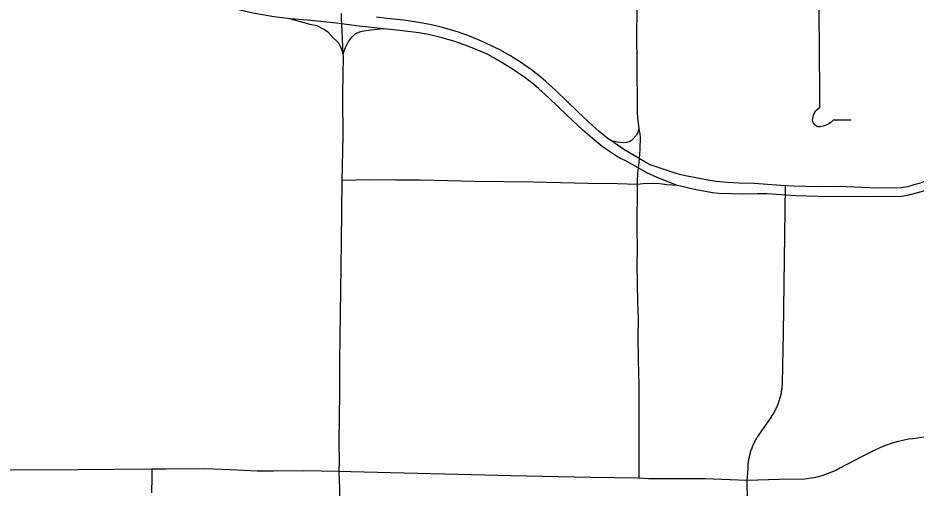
# Model space of a CAD drawing. Extents: x -19 to 366, y -4 to 359.
# Drawn here: x 147.247 to 148.008, y 190.955 to 191.353 of the extents above; entities that cross this region are included whole.
import ezdxf

# ---------------------------------------------------------------- set-up
doc = ezdxf.new("R2010")
doc.units = 0
doc.layers.add('Level 33', color=7, linetype='Continuous')
doc.layers.add('Level 60', color=7, linetype='Continuous')

msp = doc.modelspace()

# ---------------------------------------------------------------- linework, layer by layer
at = {"layer": 'Level 33'}
for points in [[(147.77134, 191.46067), (147.77129, 191.45363), (147.77174, 191.43204), (147.77118, 191.41214), (147.77102, 191.39527), (147.77109, 191.36191), (147.77083, 191.33446), (147.77114, 191.31777), (147.77141, 191.27226), (147.77168, 191.26793), (147.77285, 191.25886)], [(147.92584, 191.42386), (147.92525, 191.41504), (147.92541, 191.38427), (147.92524, 191.35263), (147.92565, 191.32957), (147.92581, 191.28462), (147.92567, 191.27658), (147.92194, 191.27307), (147.92056, 191.27011), (147.92002, 191.26852), (147.91963, 191.26635), (147.91979, 191.26512), (147.92065, 191.26326), (147.92165, 191.26213)], [(147.47812, 191.35186), (147.46388, 191.3536), (147.44791, 191.3563), (147.43616, 191.35875), (147.4216, 191.36252), (147.41489, 191.36453), (147.40824, 191.36672), (147.40184, 191.36906), (147.39549, 191.37157), (147.39088, 191.3736), (147.38433, 191.37718), (147.37765, 191.3806)], [(147.52106, 191.35646), (147.52104, 191.35177), (147.52123, 191.34762)], [(147.47812, 191.35186), (147.4945, 191.34733), (147.50025, 191.34619), (147.50211, 191.34546), (147.5078, 191.34224), (147.50969, 191.34088), (147.51402, 191.33616), (147.51751, 191.33271), (147.51827, 191.33196), (147.52063, 191.32745), (147.52139, 191.32508), (147.52241, 191.32167)], [(147.52123, 191.34762), (147.51705, 191.34817), (147.49249, 191.35061), (147.47812, 191.35186)], [(147.52123, 191.34762), (147.52241, 191.32167)], [(147.5567, 191.34335), (147.53624, 191.34564), (147.52123, 191.34762)], [(147.74974, 191.24853), (147.74701, 191.25019), (147.73927, 191.25661), (147.73416, 191.26108), (147.72146, 191.27294), (147.70266, 191.29105), (147.69407, 191.29894), (147.68996, 191.30247), (147.68198, 191.30866), (147.67267, 191.31519), (147.66362, 191.32085), (147.65526, 191.32556), (147.64338, 191.33136), (147.6363, 191.33447), (147.62942, 191.33727), (147.62025, 191.34051), (147.60682, 191.34455), (147.59752, 191.3467), (147.58676, 191.34868), (147.57358, 191.35064), (147.55978, 191.35201), (147.55091, 191.35327)], [(147.5567, 191.34335), (147.54598, 191.34228), (147.53829, 191.34123), (147.53543, 191.34032), (147.53258, 191.33877), (147.52897, 191.33525), (147.52727, 191.3328), (147.52567, 191.33007), (147.52424, 191.32718), (147.52311, 191.32438), (147.52241, 191.32167)], [(147.77228, 191.22561), (147.76132, 191.23183), (147.75736, 191.23374), (147.75398, 191.23565), (147.74807, 191.23944), (147.74197, 191.24382), (147.73338, 191.25076), (147.72552, 191.25766), (147.71183, 191.27032), (147.69671, 191.28489), (147.68834, 191.29246), (147.68367, 191.29645), (147.67633, 191.30205), (147.66595, 191.30933), (147.65922, 191.31357), (147.64948, 191.31918), (147.64496, 191.32153), (147.64046, 191.32363), (147.6289, 191.32846), (147.61701, 191.33267), (147.60637, 191.33583), (147.59493, 191.33852), (147.58671, 191.3401), (147.57045, 191.34209), (147.56228, 191.34294), (147.5567, 191.34335)], [(147.52241, 191.32167), (147.52249, 191.31988), (147.52211, 191.28825), (147.52205, 191.28459), (147.52225, 191.25279), (147.52158, 191.21507)], [(147.95253, 191.26617), (147.93731, 191.26601), (147.9351, 191.26394), (147.93369, 191.26287), (147.93137, 191.26176), (147.92891, 191.26096), (147.92646, 191.26054), (147.92459, 191.26052), (147.92313, 191.26102), (147.92165, 191.26213)], [(147.77285, 191.25886), (147.77211, 191.25585), (147.77154, 191.25445), (147.77079, 191.25327), (147.76763, 191.2497), (147.76661, 191.24888), (147.76522, 191.24815), (147.76238, 191.24713), (147.76002, 191.2469), (147.75451, 191.2474), (147.74974, 191.24853)], [(147.77285, 191.25886), (147.77367, 191.25448), (147.77387, 191.25169), (147.7737, 191.24145), (147.77316, 191.23358)], [(147.77316, 191.23358), (147.76028, 191.24129), (147.75489, 191.24484), (147.74974, 191.24853)], [(147.77316, 191.23358), (147.77258, 191.22746), (147.77228, 191.22561)], [(147.89309, 191.21084), (147.87061, 191.21238), (147.85767, 191.2127), (147.8479, 191.21327), (147.83821, 191.21422), (147.82978, 191.21556), (147.81084, 191.21933), (147.80731, 191.22016), (147.80351, 191.22126), (147.78255, 191.22841), (147.77926, 191.2299), (147.77316, 191.23358)], [(147.77228, 191.22561), (147.77177, 191.22137), (147.77139, 191.2144), (147.77145, 191.21169)], [(147.80572, 191.21089), (147.79264, 191.21582), (147.78834, 191.2176), (147.77951, 191.22154), (147.77228, 191.22561)], [(148.0445, 191.22586), (148.04196, 191.22496), (148.03671, 191.22254), (148.03079, 191.22009), (148.02371, 191.21766), (148.01947, 191.21596), (148.01015, 191.21253), (148.00552, 191.21134), (148.00036, 191.20977), (147.99489, 191.20888), (147.97512, 191.20861), (147.94195, 191.20985), (147.9244, 191.2098), (147.90388, 191.21009), (147.89309, 191.21084)], [(148.04972, 191.21906), (148.04677, 191.21789), (148.04011, 191.21565), (148.03717, 191.21421), (148.03443, 191.21314), (148.01683, 191.207), (148.01176, 191.20542), (148.00037, 191.20238), (147.99683, 191.20175), (147.99511, 191.20162), (147.96968, 191.2012), (147.92458, 191.20157), (147.90566, 191.20207), (147.88122, 191.20384), (147.87314, 191.2038), (147.86174, 191.20343), (147.84071, 191.20415), (147.83515, 191.20471), (147.82127, 191.20702), (147.80572, 191.21089)], [(147.52158, 191.21507), (147.52102, 191.16339), (147.52052, 191.14194), (147.51941, 191.06274), (147.51945, 191.03522), (147.51885, 190.99427), (147.51919, 190.97687), (147.51898, 190.96884)], [(147.77145, 191.21169), (147.75476, 191.21221), (147.72973, 191.21262), (147.6835, 191.2137), (147.63361, 191.21406), (147.59967, 191.21494), (147.5875, 191.21543), (147.5673, 191.2153), (147.54515, 191.21567), (147.52158, 191.21507)], [(147.77145, 191.21169), (147.77113, 191.17404), (147.77142, 191.15783), (147.77131, 191.14352), (147.77179, 191.11238), (147.77232, 191.09777), (147.77208, 191.08279), (147.77234, 191.06319), (147.77283, 191.04196), (147.77292, 190.97397), (147.7728, 190.96323)], [(147.80572, 191.21089), (147.7967, 191.21146), (147.79064, 191.21212), (147.78417, 191.21242), (147.77666, 191.21233), (147.77145, 191.21169)], [(147.89686, 191.21058), (147.89496, 191.08583), (147.89415, 191.04385), (147.89412, 191.04267), (147.89407, 191.04176), (147.894, 191.04085), (147.89391, 191.03995), (147.89382, 191.03904), (147.89373, 191.03814), (147.89359, 191.03724), (147.89345, 191.03634), (147.89329, 191.03544), (147.89313, 191.03455), (147.89294, 191.03366), (147.89273, 191.03277), (147.89252, 191.03189), (147.89229, 191.03101), (147.89203, 191.03014), (147.89177, 191.02927), (147.89149, 191.0284), (147.89121, 191.02754), (147.8909, 191.02669), (147.89057, 191.02584), (147.89024, 191.02499), (147.88989, 191.02415), (147.88951, 191.02332), (147.88913, 191.0225), (147.88873, 191.02168), (147.88833, 191.02087), (147.8879, 191.02006), (147.88745, 191.01927), (147.887, 191.01848), (147.88653, 191.0177), (147.88605, 191.01693), (147.88555, 191.01616), (147.88506, 191.01541), (147.87412, 190.99941), (147.8736, 190.99865), (147.8731, 190.99789), (147.87263, 190.99712), (147.87217, 190.99634), (147.8717, 190.99555), (147.87128, 190.99475), (147.87085, 190.99395), (147.87042, 190.99314), (147.87005, 190.99232), (147.86964, 190.99149), (147.86909, 190.99021), (147.86843, 190.98853), (147.8681, 190.98768), (147.86779, 190.98682), (147.86751, 190.98596), (147.86725, 190.98509), (147.867, 190.98422), (147.86674, 190.98334), (147.86653, 190.98246), (147.86632, 190.98158), (147.86613, 190.98069), (147.86594, 190.9798), (147.86578, 190.9789), (147.86562, 190.978), (147.8655, 190.9771), (147.86539, 190.9762), (147.86527, 190.9753), (147.86521, 190.97439), (147.86511, 190.97348), (147.86507, 190.97258), (147.86503, 190.97167), (147.86501, 190.9707), (147.86423, 190.96116)], [(148.01641, 190.99799), (148.0047, 190.99655), (148.00126, 190.996), (147.99625, 190.99501), (147.99128, 190.99378), (147.9864, 190.99233), (147.98157, 190.99065), (147.97682, 190.98875), (147.97217, 190.98664), (147.96142, 190.98118)], [(147.96142, 190.98118), (147.95533, 190.97808), (147.94302, 190.97149), (147.93952, 190.96971), (147.93595, 190.9681), (147.93232, 190.96667), (147.92859, 190.96543), (147.92483, 190.96437), (147.921, 190.9635), (147.91714, 190.96282), (147.91326, 190.96233), (147.89182, 190.96197), (147.86423, 190.96116)], [(147.36072, 190.97068), (147.29823, 190.97017), (147.24201, 190.96996), (147.20695, 190.9703), (147.17261, 190.97034), (147.12914, 190.97072)], [(147.36072, 190.97068), (147.36056, 190.96409), (147.36048, 190.95081)], [(147.51898, 190.96884), (147.48912, 190.96933), (147.46367, 190.96908), (147.44986, 190.96911), (147.42685, 190.97021), (147.40518, 190.97105), (147.37244, 190.97078), (147.36072, 190.97068)], [(147.51898, 190.96884), (147.51942, 190.95416), (147.51974, 190.92183), (147.51976, 190.86284), (147.51935, 190.78849), (147.51983, 190.7558), (147.51998, 190.74381), (147.52049, 190.72508), (147.52075, 190.72134), (147.52121, 190.71761), (147.52189, 190.71391), (147.52274, 190.71025), (147.52379, 190.70665), (147.52501, 190.7031), (147.52644, 190.69962), (147.52803, 190.69623), (147.52901, 190.69451)], [(147.7728, 190.96323), (147.73231, 190.9637), (147.66474, 190.96505), (147.52901, 190.96842), (147.51898, 190.96884)], [(147.86423, 190.96116), (147.82911, 190.96256), (147.7811, 190.96263), (147.7728, 190.96323)], [(147.86423, 190.96116), (147.86489, 190.92789), (147.86512, 190.92343), (147.86561, 190.91899), (147.86633, 190.91457), (147.86729, 190.91021), (147.86849, 190.9059), (147.86992, 190.90166), (147.87297, 190.89384), (147.87459, 190.89026), (147.87638, 190.88676), (147.87835, 190.88337), (147.88051, 190.88008), (147.88283, 190.87693), (147.88531, 190.87387), (147.88796, 190.87097), (147.93232, 190.82656), (147.93927, 190.81913), (147.94601, 190.81153), (147.95282, 190.80458)]]:
    msp.add_lwpolyline(points, dxfattribs=at)
at = {"layer": 'Level 60'}
for points in [[(154.11585, 1.87092), (153.9063, 10.48743), (153.69602, 19.10409), (153.48501, 27.72087), (153.27327, 36.3378), (153.0608, 44.95486), (152.84759, 53.57206), (152.63366, 62.1894), (152.419, 70.80688), (152.20362, 79.42449), (151.98751, 88.04225), (151.77068, 96.66014), (151.55312, 105.27817), (151.33484, 113.89634), (151.11584, 122.51465), (150.89612, 131.13311), (150.67568, 139.7517), (150.45452, 148.37043), (150.23264, 156.98931), (150.01005, 165.60832), (149.78674, 174.22748), (149.56272, 182.84677), (149.33799, 191.46621), (149.11254, 200.0858), (148.88638, 208.70552), (148.65952, 217.32539), (148.43194, 225.9454), (148.20366, 234.56555), (147.97466, 243.18584), (147.74497, 251.80628), (147.51457, 260.42687), (147.28346, 269.04759), (147.05165, 277.66846), (146.81914, 286.28948), (146.58593, 294.91064), (146.35202, 303.53194), (146.11742, 312.15339), (145.88211, 320.77499), (145.64611, 329.39673), (145.40941, 338.01861), (145.17202, 346.64065)], [(0, 189.51617), (7.11214, 189.52059), (14.22427, 189.53386), (21.33637, 189.55597), (28.44845, 189.58693), (35.56048, 189.62672), (42.67245, 189.67537), (49.78436, 189.73285), (56.89619, 189.79918), (64.00793, 189.87436), (71.11958, 189.95838), (78.23111, 190.05124), (85.34253, 190.15294), (92.45381, 190.26349), (99.56495, 190.38288), (106.67593, 190.51112), (113.78675, 190.6482), (120.89739, 190.79412), (128.00785, 190.94888), (135.11811, 191.11248), (142.22816, 191.28493), (149.33799, 191.46621), (156.44759, 191.65634), (163.55694, 191.85531), (170.66605, 192.06312), (177.77489, 192.27977), (184.88345, 192.50526), (191.99173, 192.73959), (199.09971, 192.98276), (206.20739, 193.23477), (213.31474, 193.49561), (220.42177, 193.7653), (227.52845, 194.04382), (234.63479, 194.33118), (241.74076, 194.62738), (248.84635, 194.93241), (255.95157, 195.24628), (263.05638, 195.56898), (270.16079, 195.90052), (277.26478, 196.24089), (284.36834, 196.5901), (291.47147, 196.94814), (298.57414, 197.31501), (305.67635, 197.69072), (312.77809, 198.07525), (319.87934, 198.46862), (326.9801, 198.87082), (334.08035, 199.28185), (341.18009, 199.7017)], [(0, 180.89994), (7.12284, 180.90436), (14.24566, 180.9176), (21.36847, 180.93968), (28.49124, 180.97058), (35.61397, 181.01031), (42.73664, 181.05888), (49.85925, 181.11627), (56.98178, 181.18249), (64.10422, 181.25754), (71.22656, 181.34142), (78.3488, 181.43413), (85.47091, 181.53567), (92.5929, 181.64603), (99.71474, 181.76523), (106.83643, 181.89325), (113.95795, 182.0301), (121.0793, 182.17578), (128.20046, 182.33029), (135.32143, 182.49362), (142.44218, 182.66579), (149.56272, 182.84677), (156.68303, 183.03659), (163.8031, 183.23523), (170.92291, 183.4427), (178.04247, 183.65899), (185.16175, 183.88411), (192.28074, 184.11805), (199.39944, 184.36082), (206.51784, 184.61242), (213.63591, 184.87283), (220.75366, 185.14207), (227.87107, 185.42014), (234.98813, 185.70702), (242.10483, 186.00273), (249.22115, 186.30726), (256.33709, 186.62061), (263.45264, 186.94279), (270.56779, 187.27378), (277.68251, 187.61359), (284.79682, 187.96222), (291.91068, 188.31967), (299.02409, 188.68594), (306.13705, 189.06103), (313.24954, 189.44494), (320.36154, 189.83766), (327.47305, 190.23919), (334.58406, 190.64954), (341.69455, 191.06871)]]:
    msp.add_spline(points, degree=3, dxfattribs=at)

doc.saveas('drawing.dxf')
